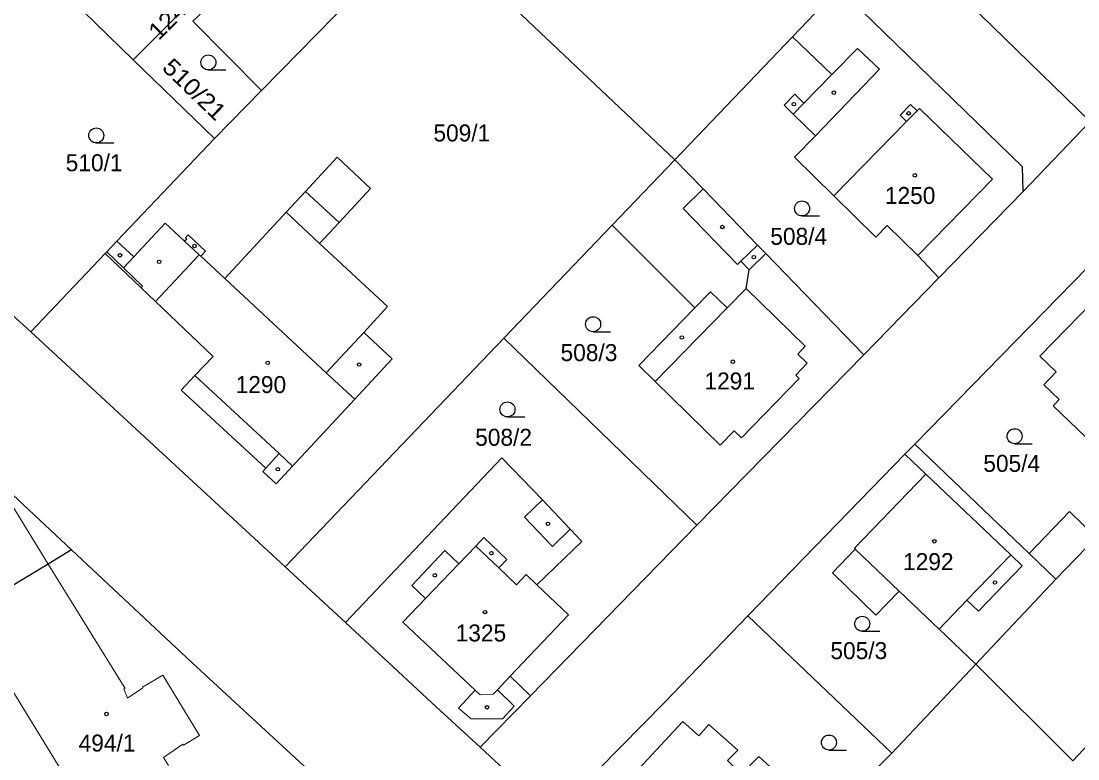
# Model space of a CAD drawing. Extents: x -679733 to -673243, y -1075091 to -1066557.
# Drawn here: x -675928.2 to -675822.4, y -1072177.1 to -1072103.3 of the extents above; entities that cross this region are included whole.
import ezdxf
from ezdxf.enums import TextEntityAlignment as Align

# ---------------------------------------------------------------- set-up
doc = ezdxf.new("R2010")
doc.units = 0
doc.header["$LTSCALE"] = 0.68
for name, color, linetype, lineweight in [('1', 7, 'Continuous', 25), ('3', 7, 'Continuous', 25), ('4', 7, 'Continuous', 13), ('5', 7, 'Continuous', 25)]:
    doc.layers.add(name, color=color, linetype=linetype, lineweight=lineweight)
doc.layers.add('2', color=7, linetype='Continuous')

msp = doc.modelspace()

# ---------------------------------------------------------------- linework, layer by layer
at = {"layer": '1'}
for p, q in [((-675862.72, -1072117.14), (-675887.71, -1072093.48)), ((-675846.3, -1072099.98), (-675850.93, -1072104.82)), ((-675850.93, -1072104.82), (-675862.72, -1072117.14)), ((-675827.84, -1072120.31), (-675821.11, -1072113.32)), ((-675949, -1072114.48), (-675927.21, -1072134.38)), ((-675836.27, -1072128.95), (-675827.84, -1072120.31)), ((-675868.99, -1072123.69), (-675879.83, -1072135.01)), ((-675819.48, -1072125.94), (-675838.69, -1072145.61)), ((-675843.79, -1072136.66), (-675853.6, -1072126.54)), ((-675839.69, -1072146.61), (-675855.42, -1072162.79)), ((-675841, -1072176.55), (-675855.42, -1072162.79)), ((-675882.2, -1072175.96), (-675874.86, -1072182.77))]:
    msp.add_line(p, q, dxfattribs=at)
for points in [[(-675821.11, -1072113.32), (-675840.72, -1072094.24), (-675792.04, -1072044.17), (-675771.9, -1072062.7), (-675765.09, -1072055.69)], [(-675887.71, -1072093.48), (-675891.18, -1072097.02), (-675904.11, -1072110.22), (-675908.82, -1072115.02), (-675918.57, -1072125.29)], [(-675908.82, -1072115.02), (-675916.94, -1072107.15), (-675930.8, -1072093.65)], [(-675916.94, -1072107.15), (-675908.6, -1072098.72), (-675911.82, -1072095.61)], [(-675907.39, -1072099.88), (-675910.97, -1072103.28), (-675904.11, -1072110.22)], [(-675827.84, -1072120.31), (-675827.89, -1072117.85), (-675846.3, -1072099.98)], [(-675850.93, -1072104.82), (-675846.98, -1072108.61), (-675849.79, -1072111.48), (-675850.71, -1072110.58), (-675851.78, -1072111.68), (-675850.86, -1072112.57), (-675848.63, -1072114.76), (-675850.74, -1072116.87), (-675846.79, -1072120.75), (-675842.58, -1072124.88), (-675841.46, -1072123.73), (-675838.39, -1072126.74), (-675836.27, -1072128.95)], [(-675919.75, -1072126.53), (-675916.16, -1072129.96), (-675914.72, -1072131.34), (-675908.95, -1072136.84), (-675910.77, -1072138.75), (-675912.15, -1072140.2), (-675903.68, -1072148.02), (-675903.98, -1072148.34), (-675902.62, -1072149.59), (-675900.98, -1072147.81), (-675894.76, -1072141.1), (-675891.03, -1072137.06), (-675893.87, -1072134.43), (-675891.48, -1072131.85), (-675898.29, -1072125.53), (-675896.33, -1072123.42), (-675893.17, -1072120.01), (-675896.52, -1072116.9), (-675899.68, -1072120.31), (-675901.62, -1072122.4), (-675907.77, -1072129.04), (-675910.18, -1072126.81), (-675909.7, -1072126.29), (-675911.46, -1072124.67), (-675911.72, -1072124.95), (-675911.59, -1072125.08), (-675911.8, -1072125.3), (-675913.75, -1072123.49), (-675916.87, -1072126.86), (-675918.57, -1072125.29)], [(-675853.6, -1072126.54), (-675854.44, -1072125.68), (-675859.88, -1072120.07), (-675862.72, -1072117.14), (-675868.99, -1072123.69)], [(-675868.99, -1072123.69), (-675860.7, -1072131.96), (-675866.33, -1072137.73), (-675864.68, -1072139.35), (-675858.16, -1072145.72), (-675856.77, -1072144.29), (-675856.04, -1072144.99), (-675850.27, -1072139.05), (-675850.61, -1072138.72), (-675849.46, -1072137.51), (-675850.41, -1072136.61), (-675849.65, -1072135.81), (-675855.58, -1072130.03), (-675855.27, -1072128.16), (-675853.6, -1072126.54)], [(-675918.57, -1072125.29), (-675919.6, -1072126.37), (-675919.75, -1072126.53)], [(-675919.75, -1072126.53), (-675927.21, -1072134.38), (-675901.74, -1072157.9)], [(-675836.27, -1072128.95), (-675843.79, -1072136.66), (-675860.51, -1072153.73), (-675877.17, -1072170.82)], [(-675860.51, -1072153.73), (-675879.83, -1072135.01), (-675901.74, -1072157.9), (-675895.7, -1072163.48)], [(-675805.49, -1072139.38), (-675820.51, -1072154.95), (-675824.56, -1072159.14), (-675832.59, -1072167.65)], [(-675923.12, -1072156.21), (-675930.65, -1072149.18), (-675936.62, -1072143.58)], [(-675824.56, -1072159.14), (-675827.24, -1072156.55), (-675838.69, -1072145.61), (-675839.69, -1072146.61)], [(-675877.17, -1072170.82), (-675879.2, -1072168.86), (-675873.36, -1072162.69), (-675876.52, -1072159.69), (-675872.01, -1072155.36), (-675873.2, -1072154.12), (-675875.98, -1072151.2), (-675880.02, -1072146.97), (-675895.7, -1072163.48)], [(-675839.69, -1072146.61), (-675837.57, -1072148.63), (-675844.72, -1072156.04), (-675844.64, -1072156.12), (-675846.92, -1072158.51), (-675842.6, -1072162.75), (-675840.25, -1072160.32), (-675836.25, -1072164.14), (-675832.59, -1072167.65)], [(-675923.12, -1072156.21), (-675925.47, -1072157.62), (-675933.75, -1072162.6), (-675938.85, -1072165.67), (-675929.38, -1072181.3)], [(-675889.92, -1072187.67), (-675889.47, -1072187.41), (-675911.07, -1072167.47), (-675923.12, -1072156.21)], [(-675832.59, -1072167.65), (-675822.87, -1072177.31), (-675804.14, -1072157.36)], [(-675855.42, -1072162.79), (-675863.71, -1072171.45), (-675874.86, -1072182.77), (-675860.28, -1072196.18)], [(-675895.7, -1072163.48), (-675887.06, -1072171.53), (-675882.2, -1072175.96), (-675877.17, -1072170.82)], [(-675832.59, -1072167.65), (-675841, -1072176.55), (-675846.2, -1072181.74)], [(-675858.05, -1072183.92), (-675852.79, -1072178.27), (-675854.31, -1072176.9), (-675856.05, -1072178.66), (-675857.43, -1072177.29), (-675856.4, -1072176.26), (-675859.3, -1072173.68), (-675860.3, -1072174.81), (-675861.92, -1072173.38), (-675869.92, -1072182), (-675862.57, -1072188.76)]]:
    msp.add_lwpolyline(points, dxfattribs=at)
msp.add_lwpolyline([(-675824.23, -1072141.13), (-675824.84, -1072141.77), (-675821.55, -1072144.91), (-675819.75, -1072142.98), (-675818.68, -1072144.06), (-675812.07, -1072137.25), (-675819.54, -1072129.99), (-675826.15, -1072136.81), (-675824.52, -1072138.39), (-675825.76, -1072139.67)], close=True, dxfattribs=at)
at = {"layer": '3'}
for p, q in [((-675909.423, -1072108.15), (-675907.673, -1072108.15)), ((-675920.643, -1072115.46), (-675918.893, -1072115.46)), ((-675849.973, -1072122.77), (-675848.223, -1072122.77)), ((-675870.893, -1072134.36), (-675869.143, -1072134.36)), ((-675879.473, -1072142.89), (-675877.723, -1072142.89)), ((-675828.693, -1072145.57), (-675826.943, -1072145.57)), ((-675843.943, -1072164.35), (-675842.193, -1072164.35)), ((-675847.283, -1072176.24), (-675845.533, -1072176.24))]:
    msp.add_line(p, q, dxfattribs=at)
for centre in [(-675909.4229, -1072107.3998), (-675920.6429, -1072114.7098), (-675849.9729, -1072122.0198), (-675870.8929, -1072133.6098), (-675879.4729, -1072142.1398), (-675828.6929, -1072144.8198), (-675843.9429, -1072163.5998), (-675847.2829, -1072175.4898)]:
    msp.add_circle(centre, 0.75, dxfattribs=at)
at = {"layer": '4'}
for p, q in [((-675846.98, -1072108.61), (-675844.42, -1072105.99)), ((-675844.42, -1072105.99), (-675842.21, -1072108.09)), ((-675848.63, -1072114.76), (-675842.21, -1072108.09)), ((-675850.86, -1072112.57), (-675849.79, -1072111.48)), ((-675839.5, -1072113.32), (-675838.45, -1072112.25)), ((-675838.45, -1072112.25), (-675838.2, -1072112)), ((-675838.2, -1072112), (-675830.9, -1072119.07)), ((-675846.79, -1072120.75), (-675839.5, -1072113.32)), ((-675840.16, -1072112.68), (-675839.5, -1072113.32)), ((-675859.88, -1072120.07), (-675861.89, -1072122.01)), ((-675838.39, -1072126.74), (-675830.9, -1072119.07)), ((-675899.68, -1072120.31), (-675896.33, -1072123.42)), ((-675861.89, -1072122.01), (-675856.44, -1072127.62)), ((-675901.62, -1072122.4), (-675898.29, -1072125.53)), ((-675911.8, -1072125.3), (-675910.33, -1072126.66)), ((-675919.6, -1072126.37), (-675917.92, -1072127.98)), ((-675856.1, -1072127.3), (-675854.44, -1072125.68)), ((-675917.92, -1072127.98), (-675916.87, -1072126.86)), ((-675910.33, -1072126.66), (-675914.72, -1072131.34)), ((-675910.33, -1072126.66), (-675910.18, -1072126.81)), ((-675856.44, -1072127.62), (-675856.1, -1072127.3)), ((-675856.1, -1072127.3), (-675855.27, -1072128.16)), ((-675917.92, -1072127.98), (-675916.01, -1072129.8)), ((-675907.77, -1072129.04), (-675897.61, -1072138.46)), ((-675916.01, -1072129.8), (-675916.16, -1072129.96)), ((-675860.7, -1072131.96), (-675859.13, -1072130.35)), ((-675857.47, -1072131.96), (-675859.13, -1072130.35)), ((-675857.47, -1072131.96), (-675855.58, -1072130.03)), ((-675864.68, -1072139.35), (-675857.47, -1072131.96)), ((-675897.61, -1072138.46), (-675893.87, -1072134.43)), ((-675910.77, -1072138.75), (-675902.33, -1072146.56)), ((-675897.61, -1072138.46), (-675894.76, -1072141.1)), ((-675903.68, -1072148.02), (-675902.33, -1072146.56)), ((-675902.33, -1072146.56), (-675900.98, -1072147.81)), ((-675837.57, -1072148.63), (-675829.08, -1072156.71)), ((-675925.47, -1072157.62), (-675930.65, -1072149.18)), ((-675877.78, -1072152.94), (-675875.98, -1072151.2)), ((-675827.24, -1072156.55), (-675823.2, -1072152.36)), ((-675823.2, -1072152.36), (-675820.51, -1072154.95)), ((-675874.97, -1072155.87), (-675877.78, -1072152.94)), ((-675882.65, -1072155.82), (-675881.85, -1072154.97)), ((-675881.85, -1072154.97), (-675879.54, -1072157.17)), ((-675874.97, -1072155.87), (-675873.2, -1072154.12)), ((-675884.34, -1072157.6), (-675882.65, -1072155.82)), ((-675880.34, -1072158.01), (-675882.65, -1072155.82)), ((-675885.75, -1072156.26), (-675889.06, -1072159.76)), ((-675884.34, -1072157.6), (-675885.75, -1072156.26)), ((-675844.64, -1072156.12), (-675840.25, -1072160.32)), ((-675829.08, -1072156.71), (-675833.47, -1072161.24)), ((-675829.08, -1072156.71), (-675827.95, -1072157.79)), ((-675917.74, -1072170.07), (-675925.47, -1072157.62)), ((-675887.68, -1072161.07), (-675884.34, -1072157.6)), ((-675879.54, -1072157.17), (-675880.34, -1072158.01)), ((-675880.34, -1072158.01), (-675878.56, -1072159.69)), ((-675832.31, -1072162.35), (-675827.95, -1072157.79)), ((-675878.56, -1072159.69), (-675877.6, -1072158.67)), ((-675877.6, -1072158.67), (-675876.52, -1072159.69)), ((-675889.06, -1072159.76), (-675887.68, -1072161.07)), ((-675889.94, -1072163.45), (-675887.68, -1072161.07)), ((-675833.47, -1072161.24), (-675836.25, -1072164.14)), ((-675833.47, -1072161.24), (-675832.31, -1072162.35)), ((-675933.75, -1072162.6), (-675913.85, -1072195.08)), ((-675889.94, -1072163.45), (-675882.7, -1072170.25)), ((-675913.98, -1072168.74), (-675916.03, -1072169.93)), ((-675913.98, -1072168.74), (-675910.32, -1072174.79)), ((-675880.48, -1072170.2), (-675879.2, -1072168.86)), ((-675917.88, -1072170.13), (-675917.74, -1072170.07)), ((-675917.51, -1072171.04), (-675917.88, -1072170.13)), ((-675915.98, -1072170.02), (-675917.51, -1072171.04)), ((-675916.03, -1072169.93), (-675915.98, -1072170.02)), ((-675884.38, -1072172.04), (-675882.7, -1072170.25)), ((-675880.9, -1072170.64), (-675880.48, -1072170.2)), ((-675880.48, -1072170.2), (-675878.79, -1072171.85)), ((-675879.97, -1072173.13), (-675878.79, -1072171.85)), ((-675883.09, -1072173.11), (-675884.38, -1072172.04)), ((-675883.09, -1072173.11), (-675879.97, -1072173.13)), ((-675910.32, -1072174.79), (-675911.92, -1072175.76)), ((-675913.91, -1072177), (-675911.97, -1072175.67)), ((-675911.97, -1072175.67), (-675911.92, -1072175.76)), ((-675913.42, -1072177.8), (-675913.91, -1072177))]:
    msp.add_line(p, q, dxfattribs=at)
for points in [[(-675838.45, -1072112.25), (-675839.1, -1072111.61), (-675840.16, -1072112.68)], [(-675882.7, -1072170.25), (-675882.21, -1072170.71), (-675880.9, -1072170.64)]]:
    msp.add_lwpolyline(points, dxfattribs=at)
at = {"layer": '5'}
for centre in [(-675846.7868, -1072110.4192), (-675850.7968, -1072111.5792), (-675839.3068, -1072112.4992), (-675838.6768, -1072118.6992), (-675857.9568, -1072123.8792), (-675910.8068, -1072125.7792), (-675918.2668, -1072126.7092), (-675914.3468, -1072127.3592), (-675854.8068, -1072126.8892), (-675862.0068, -1072134.9392), (-675903.4768, -1072137.4692), (-675894.3168, -1072137.6492), (-675856.9068, -1072137.3592), (-675902.4668, -1072148.1292), (-675875.4168, -1072153.5892), (-675836.7368, -1072155.3392), (-675881.0868, -1072156.5292), (-675886.7468, -1072158.7492), (-675830.6568, -1072159.4692), (-675881.7168, -1072162.4292), (-675881.5268, -1072171.9592), (-675919.6168, -1072172.6292)]:
    msp.add_circle(centre, 0.175, dxfattribs=at)

# ---------------------------------------------------------------- texts
at = {"layer": '2', "width": 1.1}
msp.add_text('1240/5', height=1.7, rotation=45, dxfattribs=at).set_placement((-675908.9851, -1072099.8621), align=Align.RIGHT)
msp.add_text('510/21', height=1.7, rotation=316, dxfattribs=at).set_placement((-675911.4065, -1072110.7014), align=Align.CENTER)
at = {"layer": '2'}
for s, p in [('509/1', (-675884.04, -1072115.31)), ('510/1', (-675920.86, -1072118.29)), ('1250', (-675839.15, -1072121.57)), ('508/4', (-675850.31, -1072125.66)), ('508/3', (-675871.31, -1072137.3)), ('1290', (-675904.16, -1072140.499)), ('1291', (-675857.22, -1072140.14)), ('508/2', (-675879.86, -1072145.779)), ('505/4', (-675828.98, -1072148.39)), ('1292', (-675837.33, -1072158.229)), ('1325', (-675882.13, -1072165.37)), ('505/3', (-675844.29, -1072167.14))]:
    msp.add_text(s, height=1.7, dxfattribs=at).set_placement(p, align=Align.CENTER)
msp.add_text('494/1', height=1.7, dxfattribs=at).set_placement((-675922.41, -1072176.39))

doc.saveas('drawing.dxf')
